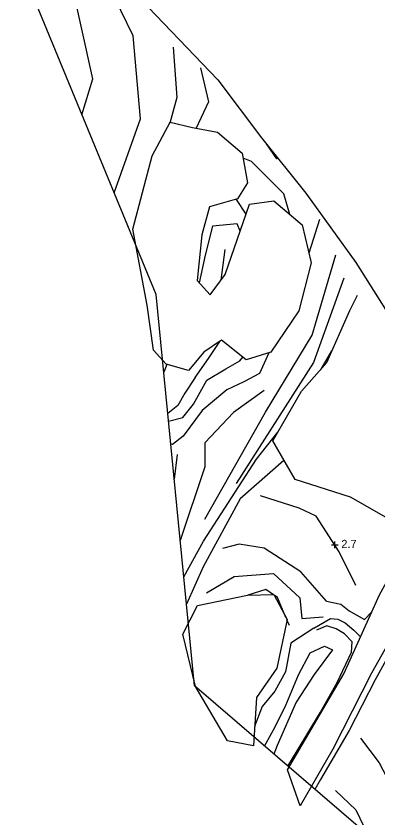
# Model space of a CAD drawing. Extents: x 2316231 to 2323598, y 363169 to 371906.
# Drawn here: x 2319890 to 2320110.5, y 364828.7 to 365317.1 of the extents above; entities that cross this region are included whole.
import ezdxf

# ---------------------------------------------------------------- set-up
doc = ezdxf.new("R2010")
doc.units = 0
for name, color, linetype in [('RD_DTM_BkLn1', 7, 'Continuous'), ('RD_DTM_Holes', 7, 'Continuous'), ('RD_DTM_TinHull', 7, 'Continuous'), ('RD_DTM_Void', 7, 'Continuous')]:
    doc.layers.add(name, color=color, linetype=linetype)

msp = doc.modelspace()

# ---------------------------------------------------------------- linework, layer by layer
at = {"layer": 'RD_DTM_BkLn1'}
for p, q in [((2320042.465, 365239.299), (2320048.711, 365230.164)), ((2320049.431, 365230.616), (2320048.711, 365230.164)), ((2320030.09, 365196.48), (2320024.235, 365205.488)), ((2320017.214, 365174.991), (2320014.784, 365156.19)), ((2320044.085, 365112.067), (2320038.272, 365099.32)), ((2320075.789, 365102.086), (2320082.344, 365113.254)), ((2320071.217, 365106.033), (2320024.012, 365032.481)), ((2320026.273, 365107.187), (2320028.122, 365109.391)), ((2319981.796, 365104.987), (2319979.955, 365100.27)), ((2319988.221, 365050.162), (2319986.325, 365035.118)), ((2320056.488, 364945.849), (2320055.043, 364949.304)), ((2319998.331, 364912.618), (2319998.314, 364912.488))]:
    msp.add_line(p, q, dxfattribs=at)
for points in [[(2319949.833, 365209.387), (2319965.79, 365254.595), (2319961.3, 365305.124), (2319938.773, 365351.581)], [(2319930.19, 365257.022), (2319936.726, 365278.969), (2319923.699, 365337.711)], [(2319985.708, 365298.182), (2319988.016, 365267.626), (2319983.708, 365251.994)], [(2320002.298, 365285.663), (2320007.281, 365264.964), (2319999.661, 365248.894)], [(2320056.88, 365196.311), (2320053.194, 365208.875), (2320033.407, 365228.537), (2320028.307, 365230.491)], [(2320074.779, 365193.22), (2320068.313, 365172.67)], [(2320026.54, 365186.191), (2320024.627, 365190.558), (2320009.685, 365189.171), (2320005.186, 365171.43), (2320001.65, 365154.62)], [(2320070.323, 365122.777), (2320084.849, 365171.766)], [(2320089.607, 365157.395), (2320071.217, 365106.033)], [(2320004.916, 365010.596), (2320041.966, 365075.852), (2320070.323, 365122.777)], [(2319999.203, 365096.976), (2320007.149, 365108.642), (2320014.051, 365118.94)], [(2319982.882, 365070.333), (2319991.701, 365072.541), (2319998.106, 365080.812), (2320006.214, 365095.283), (2320017.838, 365102.282), (2320026.273, 365107.187)], [(2319999.203, 365096.976), (2319992.876, 365087.514), (2319988.625, 365079.876), (2319982.431, 365074.943)], [(2320038.272, 365099.32), (2320028.871, 365094.334), (2320018.423, 365089.437), (2320003.484, 365076.786), (2319991.824, 365061.31), (2319985.313, 365056.149), (2319984.234, 365056.505)], [(2320041.149, 365089.106), (2320022.436, 365075.74), (2320004.999, 365057.08), (2320005.081, 365042.528), (2319989.985, 364997.682)], [(2319992.142, 364975.615), (2320004.113, 364997.272), (2320036.446, 365047.159), (2320049.459, 365063.66)], [(2320053.368, 365046.482), (2320053.199, 365046.409), (2320026.557, 365023.141), (2320003.965, 364981.688), (2319993.77, 364958.967)], [(2320097.007, 364970.174), (2320086.91, 364990.836), (2320072.818, 365012.536), (2320062.473, 365017.282), (2320038.931, 365024.841)], [(2320079.057, 364960.678), (2320063.454, 364978.675), (2320041.102, 364993.051), (2320025.873, 364995.372), (2320015.868, 364992.873)], [(2320006.074, 364965.794), (2320022.805, 364975.773), (2320046.813, 364977.506), (2320062.861, 364962.812), (2320064.056, 364950.136), (2320077.053, 364951.279)], [(2320145.353, 364977.242), (2320136.041, 364963.432), (2320120.938, 364934.936), (2320108.841, 364912.87), (2320092.987, 364882.016), (2320075.408, 364852.022), (2320072.048, 364846.008)], [(2320046.781, 364964.685), (2320042.138, 364967.863), (2320031.227, 364964.397)], [(2320054.399, 364950.845), (2320049.348, 364962.928), (2320047.214, 364964.389)], [(2320079.057, 364960.678), (2320087.839, 364958.814), (2320092.85, 364954.831), (2320102.222, 364949.588), (2320106.729, 364954.26)], [(2320071.454, 364944.246), (2320081.489, 364950.15), (2320086.006, 364949.675), (2320090.546, 364947.615), (2320095.797, 364943.008), (2320099.849, 364938.921)], [(2320071.454, 364944.246), (2320057.357, 364935.166), (2320054.166, 364917.617), (2320047.697, 364905.978), (2320039.858, 364896.55), (2320035.346, 364884.406)], [(2320055.574, 364860.17), (2320061.357, 364869.519), (2320075.454, 364893.089), (2320085.715, 364911.171), (2320094.374, 364929.683), (2320094.711, 364935.976), (2320090.084, 364940.859), (2320084.951, 364943.904), (2320079.372, 364945.73), (2320073.043, 364943.078)], [(2320041.264, 364872.472), (2320046.756, 364882.297), (2320053.881, 364896.343), (2320062.165, 364915.932), (2320069.218, 364929.17), (2320077.87, 364933.417), (2320082.729, 364931.186), (2320071.703, 364915.974), (2320060.547, 364899.276), (2320049.062, 364872.878), (2320046.948, 364867.586)], [(2320099.76, 364877.278), (2320111.148, 364862.3), (2320126.911, 364832.452), (2320144.327, 364800.864), (2320145.32, 364783.018)], [(2320084.701, 364845.471), (2320097.053, 364833.549), (2320104.591, 364818.032)]]:
    msp.add_lwpolyline(points, dxfattribs=at)
at = {"layer": 'RD_DTM_Holes'}
for points in [[(2319961.23, 365332.467), (2320012.894, 365278.348), (2320039.571, 365242.906), (2320066.512, 365209.324), (2320096.935, 365167.067), (2320140.065, 365098.862)], [(2319973.789, 365113.546), (2319969.97, 365140.952), (2319961.162, 365187.292), (2319972.919, 365231.935), (2319983.987, 365252.514), (2319997.479, 365249.309), (2320012.688, 365246.414), (2320027.749, 365233.523), (2320031.059, 365215.555), (2320025.005, 365205.703), (2320007.869, 365200.917), (2320003.272, 365183.779), (2320000.339, 365156.032), (2320008.327, 365147.424), (2320017.427, 365159.779), (2320032.174, 365202.518), (2320047.126, 365204.637), (2320064.21, 365190.054), (2320069.689, 365166.836), (2320062.296, 365137.667), (2320045.225, 365112.424), (2320030.194, 365107.729), (2320015.228, 365119.733), (2320004.336, 365112.399), (2319994.968, 365101.253), (2319981.496, 365105.072), (2319973.789, 365113.546)], [(2320079.399, 365106.143), (2320093.402, 365137.824), (2320098.052, 365147.038)], [(2320171.889, 365039.228), (2320170.728, 365016.2), (2320147.879, 364991.849), (2320131.077, 364960.509), (2320106.592, 364916.787), (2320083.08, 364870.549), (2320063.121, 364836.091), (2320055.32, 364858.039), (2320089.762, 364916.43), (2320111.4, 364964.674), (2320130.953, 364999.841), (2320121.157, 365008.495), (2320093.835, 365024.08), (2320060.091, 365034.799), (2320046.469, 365058.469), (2320063.873, 365088.692), (2320079.399, 365106.143)], [(2320018.86, 364875.636), (2319999.266, 364908.758), (2319991.559, 364940.587), (2320000.608, 364958.128), (2320031.022, 364964.393), (2320047.054, 364964.69), (2320055.093, 364949.538), (2320048.795, 364919.856), (2320036.513, 364901.985), (2320034.568, 364872.699), (2320018.86, 364875.636)]]:
    msp.add_lwpolyline(points, dxfattribs=at)
at = {"layer": 'RD_DTM_TinHull'}
msp.add_lwpolyline([(2320809.363, 365353.877), (2320991.706, 364942.038), (2321080.196, 364541.654), (2321314.653, 364017.924), (2320828.919, 363723.372), (2320765.1, 363867.546), (2320638.089, 364094.01), (2320532.322, 364258.493), (2320402.792, 364459.125), (2320263.728, 364603.235), (2320177.718, 364755.167), (2319998.644, 364909.111), (2319975.332, 365147.552), (2319890.016, 365354.444)], dxfattribs=at)
at = {"layer": 'RD_DTM_Void'}
for p, q in [((2320082.17, 364995.055), (2320086.17, 364995.055)), ((2320084.17, 364993.055), (2320084.17, 364997.055))]:
    msp.add_line(p, q, dxfattribs=at)

# ---------------------------------------------------------------- texts
msp.add_text('2.7', height=5, dxfattribs=at).set_placement((2320088.17, 364993.055))

doc.saveas('drawing.dxf')
